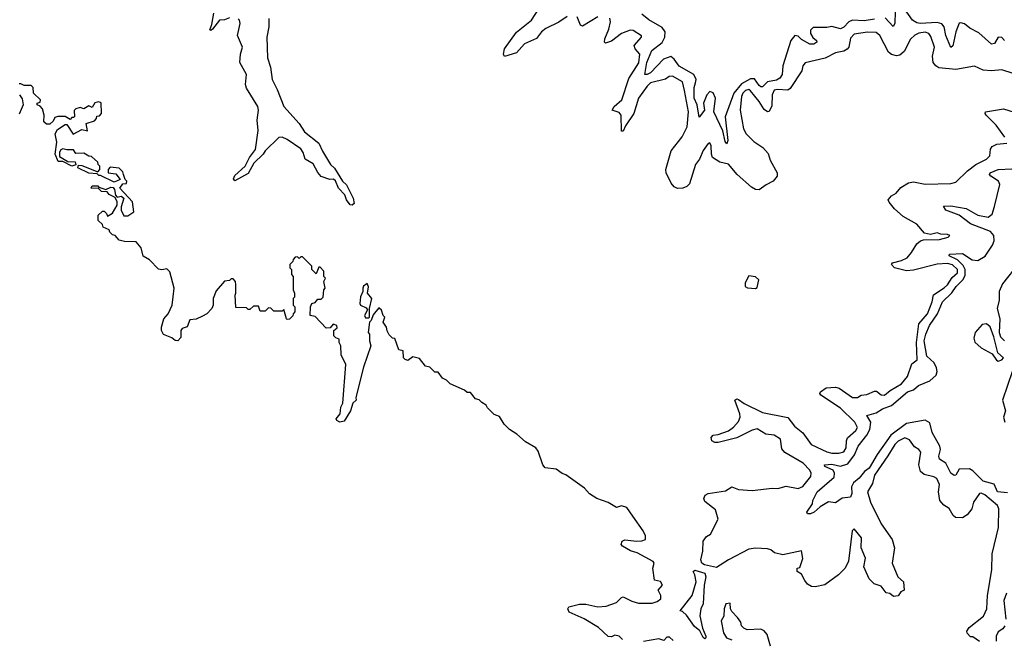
# Model space of a CAD drawing. Extents: x 2494106 to 2685573, y 758056 to 915185.
# Tile 406 of 507: x 2649748 to 2655551, y 831266 to 834917. Entities that reach past the tile are written whole.
import ezdxf

# ---------------------------------------------------------------- set-up
doc = ezdxf.new("R2010")
doc.units = 0

msp = doc.modelspace()

# ---------------------------------------------------------------- linework, layer by layer
at = {"layer": '0CON05XD'}
for points in [[(2650985, 834929.2), (2650955, 834916.2), (2650925.9, 834914.1), (2650885, 834861.2), (2650875, 834854.2), (2650867.5, 834857.5), (2650881.2, 834888.8), (2650892.9, 834955)], [(2652975, 834936), (2652925, 834903.1), (2652848.1, 834865), (2652823.3, 834845), (2652793, 834807), (2652722.9, 834775), (2652675, 834722.9), (2652605, 834700), (2652598.6, 834715), (2652606, 834745), (2652676, 834844), (2652765, 834913.6), (2652812.1, 834987.9)], [(2654785, 834921), (2654725, 834911.5), (2654655, 834914.7), (2654635, 834904.1), (2654605, 834872.8), (2654585, 834863.5), (2654535, 834876.5), (2654505, 834871), (2654425, 834871.4), (2654408.8, 834855), (2654409.1, 834835), (2654422.5, 834812.5), (2654444, 834795), (2654445.8, 834785), (2654427.4, 834772.6), (2654405, 834774), (2654355, 834800.3), (2654335, 834820.9), (2654316.6, 834823.4), (2654291.9, 834795), (2654245.3, 834645), (2654240.9, 834595), (2654228.1, 834571.9), (2654208.3, 834561.7), (2654155, 834551.3), (2654125, 834521.1), (2654115, 834521.1), (2654105, 834530), (2654078.1, 834568.1), (2654055, 834568.3), (2654001.4, 834538.6), (2653956.4, 834485), (2653904.5, 834345), (2653922, 834205), (2653915, 834186.7), (2653905, 834200), (2653891.9, 834261.9), (2653839.4, 834375), (2653848, 834455), (2653835, 834486.2), (2653815, 834494.4), (2653796.5, 834475), (2653777.9, 834425), (2653782.9, 834385), (2653753.1, 834343.1), (2653741.1, 834415), (2653722.1, 834455), (2653721.9, 834518.1), (2653730.4, 834545), (2653733.8, 834565), (2653721.1, 834595), (2653635, 834643.2), (2653604.6, 834685), (2653585, 834699.6), (2653541.1, 834685), (2653465.6, 834605), (2653445, 834594.6), (2653431.2, 834595), (2653444.7, 834665), (2653474.2, 834735.8), (2653535, 834782.1), (2653550, 834815), (2653552.6, 834845), (2653535, 834870.7), (2653455, 834915.5), (2653415, 834950)], [(2654908.1, 834965), (2654905.9, 834894.1), (2654895, 834877.5), (2654848.2, 834928.2)], [(2655552.2, 834795), (2655535, 834813.3), (2655515, 834814.3), (2655492.2, 834777.8), (2655475, 834772.5), (2655400.2, 834840.2), (2655347.1, 834867.1), (2655315, 834893.4), (2655295, 834899.6), (2655285, 834896.5), (2655264.7, 834845), (2655246.3, 834763.7), (2655235, 834753.3), (2655205.3, 834825), (2655195.2, 834875.2), (2655182.6, 834892.6), (2655155, 834900.6), (2655055, 834894.9), (2655035, 834898.9), (2655010.4, 834915), (2654961.6, 834981.6)], [(2651216.2, 834925), (2651216.7, 834875), (2651204.4, 834815), (2651208.3, 834691.7), (2651226.6, 834636.6), (2651235.8, 834565), (2651266.2, 834505), (2651303.8, 834405), (2651395.6, 834305.6), (2651426.8, 834256.8), (2651510.5, 834190.5), (2651531.7, 834141.7), (2651578.8, 834065), (2651602.3, 834042.3), (2651650, 833965), (2651673.6, 833943.6), (2651714, 833865), (2651720, 833835), (2651706.4, 833823.6), (2651695, 833826.7), (2651674, 833855), (2651663.3, 833885), (2651626.2, 833925), (2651608.3, 833968.3), (2651596.7, 833976.7), (2651575, 833976.2), (2651525, 833994), (2651505, 834016.2), (2651477.7, 834067.7), (2651431.2, 834095), (2651419.2, 834135), (2651405.5, 834155.5), (2651325, 834211.4), (2651295, 834225.8), (2651275, 834224), (2651194.6, 834145.4), (2651181.9, 834125), (2651128.4, 834071.6), (2651095, 834010.8), (2651015, 833967.5), (2651008.8, 833978.8), (2651015, 833998.8), (2651076.3, 834053.7), (2651103.1, 834105), (2651138.1, 834151.9), (2651152.5, 834265), (2651148.2, 834325), (2651155.5, 834385), (2651151.1, 834405), (2651084.2, 834514.2), (2651079.6, 834535), (2651084.4, 834595), (2651045.6, 834665), (2651048.6, 834715), (2651060.6, 834755), (2651031.8, 834825), (2651047.3, 834895), (2651044.2, 834915), (2651035, 834922.9)], [(2653155, 834934.6), (2653065, 834878.5), (2653052.2, 834885), (2653034.2, 834935)], [(2655047.5, 834837.5), (2655023.9, 834826.1), (2654998.3, 834801.7), (2654959.5, 834730.5), (2654935, 834708.8), (2654916, 834704), (2654885, 834712), (2654868, 834725), (2654816, 834825), (2654795, 834842), (2654745, 834844.3), (2654665, 834831.2), (2654645, 834807.5), (2654633.9, 834756.1), (2654625, 834743.3), (2654605, 834731.2), (2654555, 834721.2), (2654495, 834690), (2654376.4, 834663.6), (2654362.5, 834645), (2654356.7, 834615), (2654288.3, 834511.7), (2654275, 834502), (2654213.3, 834506.7), (2654195, 834501.1), (2654182.7, 834475), (2654180.5, 834409.5), (2654163.9, 834376.1), (2654155, 834373.8), (2654135, 834387.5), (2654106.2, 834435), (2654055, 834498.1), (2654045, 834505.5), (2654025, 834500), (2654009.5, 834485), (2654000.9, 834465), (2653993.3, 834385), (2654014.4, 834275), (2654030, 834245), (2654075, 834198.8), (2654127.5, 834165), (2654158.3, 834128.3), (2654170.5, 834090.5), (2654212.5, 834015), (2654212.5, 833995), (2654187.5, 833965), (2654147.5, 833945), (2654105, 833914), (2654085, 833915.8), (2654059.8, 833929.8), (2653975.7, 834005), (2653925.4, 834065.4), (2653875, 834077.8), (2653831.2, 834105), (2653824.1, 834124.1), (2653823.3, 834175), (2653815, 834192.5), (2653805, 834187.5), (2653775, 834146.7), (2653754.2, 834095), (2653730, 834065), (2653695, 833950), (2653680, 833935), (2653656.1, 833923.9), (2653625, 833923.3), (2653605, 833933.3), (2653586.7, 833955), (2653557.5, 834015), (2653556.7, 834035), (2653588, 834145), (2653652, 834228), (2653681.2, 834285), (2653688.9, 834375), (2653665, 834500), (2653655, 834551.2), (2653595, 834584.2), (2653575, 834582), (2653553.3, 834566.7), (2653465, 834544.5), (2653445, 834526.5), (2653395.4, 834455), (2653367.5, 834365), (2653318.5, 834291.5), (2653305, 834260), (2653295, 834260), (2653293.1, 834355), (2653280.2, 834370.2), (2653240, 834385), (2653250.8, 834405), (2653295.8, 834444.2), (2653338.7, 834571.3), (2653396.4, 834663.6), (2653402.5, 834715), (2653374.2, 834745), (2653369.2, 834765), (2653413.3, 834815), (2653413, 834823), (2653364.2, 834854.2), (2653345, 834855.6), (2653295, 834835.4), (2653235, 834791.2), (2653199.3, 834779.3), (2653194.3, 834784.3), (2653196.7, 834805), (2653219.1, 834860.9), (2653229.1, 834905), (2653226.1, 834926.1)], [(2655675, 834576.2), (2655535, 834622.5), (2655475, 834615.8), (2655425, 834620), (2655375, 834643.3), (2655264.2, 834624.2), (2655165, 834632.9), (2655146.2, 834645), (2655131.2, 834665), (2655128.3, 834701.7), (2655138.6, 834755), (2655118.3, 834818.3), (2655105, 834836.2), (2655085, 834843.3), (2655047.5, 834837.5)], [(2651775, 832870), (2651728.3, 832691.7), (2651730, 832675), (2651711.7, 832658.3), (2651697, 832613), (2651659.3, 832550.7), (2651635, 832546.7), (2651617.5, 832555), (2651613.3, 832565), (2651637.5, 832595), (2651640, 832635), (2651651.7, 832658.3), (2651670, 832885), (2651643, 832943), (2651640, 832995), (2651630, 833015), (2651630, 833035), (2651611.7, 833041.7), (2651600, 833055), (2651600, 833085), (2651618.8, 833101.2), (2651617.5, 833115), (2651595, 833122.5), (2651578.3, 833101.7), (2651555, 833100), (2651488.3, 833168.3), (2651460, 833175), (2651462.5, 833225), (2651470, 833245), (2651488.3, 833251.7), (2651505, 833270), (2651525, 833270), (2651537, 833283), (2651540, 833325), (2651547.5, 833335), (2651540, 833375), (2651550, 833395), (2651540, 833405), (2651540, 833435), (2651518.3, 833458.3), (2651511.7, 833458.3), (2651495, 833420), (2651470, 833445), (2651470, 833465), (2651415, 833520), (2651405, 833520), (2651395, 833510), (2651385, 833520), (2651371.7, 833518.3), (2651360, 833505), (2651358.3, 833491.7), (2651340, 833475), (2651340, 833455), (2651350, 833445), (2651350, 833415), (2651360, 833405), (2651360, 833325), (2651367.5, 833305), (2651367, 833283), (2651360, 833275), (2651360, 833235), (2651370, 833225), (2651370, 833195), (2651360, 833185), (2651358.3, 833171.7), (2651338.3, 833151.7), (2651325, 833150), (2651320, 833155), (2651305, 833210), (2651295, 833200), (2651245, 833200), (2651228.3, 833218.3), (2651215, 833220), (2651195, 833200), (2651165, 833200), (2651155, 833230), (2651125, 833230), (2651105, 833210), (2651095, 833210), (2651085, 833220), (2651021.7, 833221.7), (2651017.5, 833295), (2651022.5, 833305), (2651022.5, 833355), (2651020, 833375), (2651005, 833390), (2650995, 833390), (2650985, 833380), (2650955, 833377.5), (2650905, 833320), (2650887.5, 833275), (2650887.5, 833235), (2650880, 833215), (2650850, 833185), (2650825, 833170), (2650787, 833153), (2650750.7, 833149.3), (2650735, 833107.5), (2650705, 833097.5), (2650697.5, 833085), (2650696.7, 833045), (2650680, 833025), (2650665, 833026.7), (2650645, 833042.5), (2650595, 833062.5), (2650583.8, 833085), (2650583.6, 833106.4), (2650597.5, 833155), (2650622.5, 833185), (2650646.2, 833235), (2650652.5, 833285), (2650657.5, 833335), (2650632.5, 833432.5), (2650615, 833450), (2650585, 833443.3), (2650565, 833447.5), (2650513, 833503), (2650475, 833523.3), (2650463.6, 833573.6), (2650435, 833607.5), (2650365, 833610), (2650335, 833617.5), (2650310, 833645), (2650295, 833650), (2650280, 833665), (2650275, 833680), (2650240, 833695), (2650235, 833710), (2650210, 833735), (2650210, 833765), (2650235, 833790), (2650245, 833790), (2650260, 833775), (2650265, 833760), (2650295, 833777.5), (2650322.5, 833825), (2650322.5, 833845), (2650310, 833870), (2650275, 833887.5), (2650262.5, 833902.5), (2650230, 833905), (2650211.7, 833921.7), (2650170, 833925), (2650175, 833937.5), (2650207.5, 833937.5), (2650215, 833930), (2650255, 833917.5), (2650285, 833930), (2650298.3, 833928.3), (2650307, 833917), (2650312.5, 833882.5), (2650322.5, 833872.5), (2650346.7, 833876.7), (2650362.5, 833865), (2650346.7, 833815), (2650346.7, 833795), (2650361.7, 833761.7), (2650385, 833762.5), (2650420, 833785), (2650412.5, 833845), (2650337.5, 833925), (2650355, 833950), (2650377, 833953), (2650380, 833965), (2650370, 833975), (2650360, 834005), (2650355, 834020), (2650335, 834042.5), (2650281.7, 834048.3), (2650270, 834035), (2650270, 834015), (2650315, 834010), (2650340, 833975), (2650305, 833960), (2650225, 834000), (2650215, 834000), (2650205, 834010), (2650155, 834012.5), (2650090, 834045), (2650095, 834060), (2650115, 834057.5), (2650208.3, 834021.7), (2650220, 834035), (2650220, 834055), (2650210, 834065), (2650208.3, 834078.3), (2650171.7, 834111.7), (2650155, 834112.5), (2650125, 834130), (2650078.3, 834128.3), (2650065, 834150), (2650025, 834150), (2650003, 834157), (2649990, 834150), (2649983, 834137), (2649981.7, 834111.7), (2650032.5, 834082.5), (2650075, 834080), (2650078.3, 834061.7), (2650055, 834053.3), (2650001.7, 834081.7), (2649975, 834082.5), (2649957.5, 834125), (2649967.5, 834195), (2649957.5, 834245), (2649970.7, 834269.3), (2650015, 834300), (2650025, 834300), (2650063, 834243), (2650115, 834270), (2650147, 834263), (2650140, 834305), (2650188.3, 834321.7), (2650200, 834335), (2650201.7, 834348.3), (2650218.3, 834351.7), (2650230, 834365), (2650228.3, 834428.3), (2650215, 834432.5), (2650191.7, 834428.3), (2650175, 834400), (2650155, 834410), (2650125, 834392.5), (2650105, 834400), (2650078.3, 834391.7), (2650068.3, 834381.7), (2650070, 834345), (2650065, 834340), (2650055, 834340), (2650045, 834330), (2650016.4, 834346.4), (2649973, 834347), (2649955, 834340), (2649945, 834320), (2649925, 834302.5), (2649905, 834302.5), (2649890, 834315), (2649892.5, 834355), (2649881.7, 834391.7), (2649868.3, 834408.3), (2649850, 834415), (2649850, 834425), (2649868.3, 834431.7), (2649870, 834445), (2649830, 834485), (2649828.3, 834518.3), (2649815, 834530), (2649775, 834530), (2649755, 834540), (2649745, 834540)], [(2649747.5, 834475), (2649761.7, 834451.7), (2649767.5, 834415), (2649745, 834360)], [(2655553.3, 834225), (2655503.1, 834295), (2655443.1, 834355), (2655437.5, 834365), (2655440, 834375), (2655545, 834392.3), (2655645, 834361.1)], [(2655403.6, 831253.6), (2655365, 831280), (2655351.7, 831281.7), (2655331.7, 831301.7), (2655330, 831315), (2655342.5, 831335), (2655427, 831403), (2655447.1, 831445), (2655452.2, 831525), (2655476.5, 831675), (2655479.4, 831770.6), (2655515.6, 831925), (2655517.5, 832035), (2655510, 832055), (2655435, 832118), (2655415, 832128), (2655405, 832126.2), (2655368, 832075), (2655360, 832035), (2655331.2, 831998.8), (2655305, 831981.2), (2655263.2, 831983.2), (2655248.8, 831995), (2655225, 832036.7), (2655195, 832056.2), (2655170.8, 832085), (2655162.9, 832135), (2655168.5, 832178.5), (2655153.4, 832213.4), (2655135, 832224.3), (2655078.3, 832238.3), (2655055.8, 832255.8), (2655047.5, 832295), (2655058.3, 832368.3), (2655046.2, 832385), (2655020.5, 832400.5), (2654991.7, 832441.7), (2654965, 832453.8), (2654925, 832433.1), (2654905, 832414.2), (2654863.6, 832346.4), (2654785, 832234), (2654774.4, 832185), (2654744, 832135), (2654762.9, 832075), (2654825, 831946.7), (2654888.8, 831855), (2654902.5, 831805), (2654890, 831715), (2654923.9, 831633.9), (2654956.7, 831605), (2654960, 831555), (2654940, 831545), (2654925, 831522.5), (2654898.3, 831518.3), (2654876.7, 831536.7), (2654855, 831540), (2654825, 831580), (2654783.9, 831593.9), (2654755, 831622.5), (2654723.6, 831693.6), (2654732.5, 831745), (2654706.7, 831805), (2654708, 831865), (2654665, 831916.7), (2654653.8, 831905), (2654633, 831727), (2654612.5, 831685), (2654574.1, 831645.9), (2654492.3, 831587.7), (2654435, 831576), (2654415, 831577.5), (2654390.3, 831590.3), (2654375, 831612.5), (2654355, 831650), (2654330, 831665), (2654330, 831685), (2654345, 831690), (2654363, 831743), (2654355, 831787.5), (2654245, 831763.3), (2654196.1, 831776.1), (2654175, 831793.3), (2654155, 831800), (2654085, 831802.9), (2654045, 831797.1), (2653925.3, 831734.7), (2653855, 831689.4), (2653783.3, 831705), (2653768, 831715), (2653761.2, 831735), (2653773.3, 831785), (2653775.8, 831845), (2653795, 831871.2), (2653820, 831885), (2653864.3, 831975), (2653848.9, 832028.9), (2653785, 832077.5), (2653778.8, 832095), (2653786.7, 832115), (2653806.1, 832126.1), (2653908.3, 832141.7), (2653945, 832163.8), (2653985, 832148), (2654065, 832142.5), (2654183, 832157), (2654215, 832155.6), (2654265, 832167.8), (2654335, 832155.6), (2654362.6, 832167.4), (2654410, 832225), (2654413.1, 832245), (2654405, 832263.8), (2654364.3, 832305), (2654256.4, 832366.4), (2654239.5, 832389.5), (2654232.5, 832445), (2654195, 832470), (2654145, 832475.8), (2654094.2, 832505.8), (2654065, 832498), (2653975, 832454), (2653865, 832426.7), (2653845, 832426.7), (2653827.5, 832435), (2653822.5, 832455), (2653835, 832470), (2653865, 832472.5), (2653925, 832493.8), (2653954.4, 832515.6), (2653985, 832550), (2653994, 832575), (2653992, 832595), (2653962.5, 832675), (2653975, 832683.3), (2653985, 832680), (2654016.7, 832655), (2654125, 832603.1), (2654275, 832574), (2654315, 832522.5), (2654363.1, 832483.1), (2654411.5, 832415), (2654505, 832370.9), (2654535, 832362.9), (2654575, 832362.7), (2654605, 832371.1), (2654619.5, 832395), (2654620.5, 832435), (2654626.9, 832453.1), (2654675, 832496), (2654685.8, 832515), (2654669.2, 832545), (2654585, 832628.5), (2654470, 832705), (2654462.5, 832715), (2654466.4, 832723.6), (2654501.2, 832748.8), (2654555, 832752.5), (2654577, 832747), (2654655, 832690.6), (2654685, 832690.8), (2654706.1, 832703.9), (2654740.5, 832709.5), (2654785, 832728.8), (2654797.7, 832727.7), (2654825, 832707.5), (2654845, 832704.4), (2654876.9, 832733.1), (2654945, 832771.4), (2654980, 832815), (2655005, 832888.8), (2655037.3, 832912.7), (2655032.6, 833015), (2655047.7, 833125), (2655098.3, 833185), (2655125.6, 833254.4), (2655134.2, 833295.8), (2655197, 833337), (2655216, 833355), (2655242.5, 833397.5), (2655275, 833426.2), (2655275, 833445.6), (2655245, 833472), (2655215, 833480.3), (2655155, 833477.4), (2655015, 833441.9), (2654975, 833437.2), (2654903.3, 833455), (2654886.7, 833475), (2654892.5, 833485), (2654945, 833498.1), (2654978, 833515), (2655004.3, 833545), (2655035, 833596.7), (2655056.1, 833613.9), (2655075, 833620), (2655167.7, 833622.3), (2655220, 833635), (2655230, 833645), (2655215, 833652.5), (2655177, 833653), (2655155, 833661.2), (2655115, 833652.5), (2655079.3, 833659.3), (2655035, 833712.5), (2654955, 833756.7), (2654903.3, 833803.3), (2654871.2, 833841.2), (2654866.7, 833855), (2654885, 833880), (2654913.3, 833895), (2654941.7, 833928.3), (2654985, 833955.7), (2655015, 833961.4), (2655085, 833948.9), (2655235, 833951.2), (2655265, 833960), (2655333, 834027), (2655383.3, 834065), (2655445.5, 834094.5), (2655466.2, 834115), (2655468.8, 834155), (2655479.7, 834170.3), (2655506.9, 834183.1), (2655565, 834190)], [(2655569.1, 832129.1), (2655510.8, 832135), (2655490.6, 832180.6), (2655425, 832197.5), (2655365, 832258.2), (2655345, 832270.6), (2655285, 832268.1), (2655265, 832233.3), (2655255, 832232), (2655235, 832244.4), (2655205, 832304.5), (2655167.8, 832327.8), (2655165.4, 832345), (2655174.6, 832385), (2655170, 832405), (2655125.5, 832485), (2655112, 832542), (2655085, 832558.4), (2654975, 832538), (2654881.6, 832468.4), (2654801.3, 832355), (2654755, 832275.5), (2654725.7, 832254.3), (2654695.5, 832215), (2654661.3, 832188.7), (2654650.9, 832165), (2654651.8, 832125), (2654645, 832104.3), (2654595, 832098.1), (2654555, 832071.2), (2654514.3, 832075.7), (2654465, 832046.7), (2654430, 832015), (2654407.5, 832005), (2654390, 832005), (2654387.5, 832015), (2654420, 832065), (2654422.5, 832085), (2654447.5, 832135), (2654548.3, 832221.7), (2654550.6, 832245), (2654542.6, 832262.6), (2654493.8, 832285), (2654490, 832295), (2654535, 832297.9), (2654585, 832287.3), (2654629.1, 832300.9), (2654667.6, 832352.4), (2654688.9, 832405), (2654741.2, 832468.8), (2654758.4, 832501.6), (2654764.6, 832545), (2654741.2, 832585), (2654795, 832600), (2654832.9, 832625), (2654885.2, 832644.8), (2654980.9, 832725), (2655015, 832735.4), (2655045, 832761.2), (2655111.1, 832788.9), (2655148.1, 832821.9), (2655155.8, 832844.2), (2655150.8, 832865), (2655136.2, 832896.2), (2655093.2, 832935), (2655078.4, 833025), (2655087.9, 833065), (2655110.3, 833115), (2655156.6, 833185), (2655186.1, 833253.9), (2655242, 833308), (2655266.6, 833345), (2655305.9, 833384.1), (2655319.3, 833410.7), (2655320.2, 833445), (2655308.2, 833468.2), (2655275, 833502.2), (2655226.2, 833525), (2655226.7, 833535), (2655305, 833539.1), (2655361.5, 833501.5), (2655395, 833497.8), (2655436.9, 833523.1), (2655481.7, 833588.3), (2655491.6, 833615), (2655489.6, 833645), (2655468.4, 833668.4), (2655351.5, 833715), (2655285, 833765.5), (2655206.2, 833795), (2655191.7, 833818.3), (2655235, 833819.5), (2655325, 833803.8), (2655395, 833765.4), (2655455, 833754.2), (2655479.1, 833770.9), (2655492.5, 833817.5), (2655525, 833946.7), (2655516.3, 833966.3), (2655471.5, 833995), (2655463.5, 834005), (2655466.9, 834015), (2655515, 834034.1), (2655595, 834039.4)], [(2655636.5, 833483.5), (2655540, 833360), (2655519.7, 833315), (2655521.2, 833265), (2655508.9, 833215), (2655523.8, 833155), (2655520.8, 833075), (2655528.8, 833048.8), (2655551.1, 833025)], [(2654085, 833332.5), (2654095, 833340), (2654103.8, 833385), (2654085, 833401.2), (2654045, 833407.5), (2654023, 833367), (2654022.5, 833345), (2654037, 833337), (2654085, 833332.5)], [(2651805, 833160), (2651810, 833165), (2651810, 833215), (2651822.5, 833275), (2651797.8, 833305), (2651803.9, 833343.9), (2651795, 833362.5), (2651775, 833346.7), (2651770, 833335), (2651769.2, 833315), (2651755.7, 833285), (2651753.1, 833245), (2651756.2, 833235), (2651789.2, 833219.2), (2651798.3, 833208.3), (2651780, 833175), (2651785, 833160), (2651805, 833160)], [(2653300, 831265), (2653280, 831285), (2653255, 831290), (2653235, 831280), (2653215, 831282.5), (2653158.8, 831335), (2653075, 831386.2), (2652986.4, 831426.4), (2652977.5, 831445), (2652985, 831456.7), (2653047, 831473), (2653085, 831472.5), (2653155, 831456.7), (2653205, 831461.2), (2653265, 831484), (2653295, 831513.3), (2653305, 831516.2), (2653355, 831490), (2653395, 831480), (2653475, 831480), (2653505, 831488.1), (2653525.8, 831505), (2653526.2, 831525), (2653510, 831555), (2653536.2, 831585), (2653525, 831607.5), (2653490, 831615), (2653480, 831685), (2653486.2, 831715), (2653481.2, 831725), (2653385.9, 831775.9), (2653347.8, 831787.8), (2653300, 831815), (2653293.3, 831825), (2653297.5, 831845), (2653315, 831853.3), (2653384.6, 831844.6), (2653414.3, 831845.7), (2653436.7, 831855), (2653436.4, 831876.4), (2653422.5, 831905), (2653362.3, 831992.3), (2653325, 832042.5), (2653295, 832052.5), (2653265, 832043.3), (2653215, 832073.3), (2653150, 832095), (2653105, 832122.5), (2653076.4, 832156.4), (2652966.1, 832236.1), (2652945, 832243.3), (2652908.8, 832268.8), (2652845, 832276.7), (2652830, 832295), (2652802.5, 832375), (2652790, 832395), (2652729.3, 832429.3), (2652677.5, 832475), (2652635, 832502.5), (2652603.9, 832533.9), (2652575, 832580), (2652545, 832590), (2652505, 832630), (2652496.4, 832646.4), (2652470.7, 832660.7), (2652455, 832677.5), (2652433.6, 832683.6), (2652405, 832720), (2652385, 832720), (2652370, 832735), (2652285, 832772.5), (2652263.6, 832793.6), (2652240, 832805), (2652215, 832840), (2652195, 832840), (2652165, 832870), (2652140, 832875), (2652105, 832920), (2652065, 832930), (2652035, 832910), (2652020, 832915), (2652010, 832925), (2652007, 832967), (2651981.7, 832971.7), (2651958.3, 833038.3), (2651945, 833040), (2651925, 833060), (2651913, 833083), (2651910, 833105), (2651890, 833135), (2651900, 833165), (2651890, 833175), (2651880, 833205), (2651865, 833220), (2651831.7, 833178.3), (2651820, 833145), (2651810, 833135), (2651802.5, 833075), (2651810, 833065), (2651810, 833025), (2651817.5, 832995), (2651775, 832870)], [(2655515, 832906), (2655535, 832912.9), (2655546.7, 832925), (2655513.3, 832953.3), (2655489.1, 833049.1), (2655467.5, 833107.5), (2655445, 833124.8), (2655419.7, 833120.3), (2655379, 833075), (2655371.1, 833041.1), (2655377, 833017), (2655413.8, 832983.8), (2655479.3, 832949.3), (2655505, 832911.2), (2655515, 832906)], [(2655598, 832848), (2655540.5, 832675), (2655557.1, 832612.9), (2655546.7, 832575), (2655554.2, 832545)], [(2653785, 831270), (2653775, 831277.5), (2653756.1, 831316.1), (2653725, 831342), (2653678.5, 831408.5), (2653655, 831430), (2653640, 831435), (2653711.5, 831525), (2653733.8, 831605), (2653727, 831647), (2653716.7, 831665), (2653726.4, 831673.6), (2653785, 831656.7), (2653791.2, 831635), (2653781.9, 831585), (2653775.4, 831475), (2653762.5, 831445), (2653755.9, 831404.1), (2653772, 831332), (2653791.2, 831285), (2653792.5, 831275), (2653785, 831270)], [(2655562.6, 831537.4), (2655548.6, 831495), (2655558.8, 831385)], [(2654173.3, 831225), (2654153.9, 831293.9), (2654135.9, 831315.9), (2654115, 831326.7), (2654035, 831322.5), (2654015, 831332.5), (2654002.5, 831345), (2653997, 831367), (2653977.5, 831395), (2653945, 831430), (2653937.5, 831445), (2653935, 831480), (2653910, 831475), (2653900, 831445), (2653897, 831403), (2653882, 831375), (2653896.2, 831305), (2653913.3, 831275), (2653945, 831262.5)], [(2655553.9, 831346.1), (2655541.7, 831328.3), (2655515, 831310), (2655502.5, 831285), (2655503.3, 831255)], [(2653598.3, 831258.3), (2653578.3, 831278.3), (2653561.7, 831278.3), (2653545, 831260), (2653515, 831270), (2653425, 831252.5)]]:
    msp.add_lwpolyline(points, dxfattribs=at)

doc.saveas('drawing.dxf')
